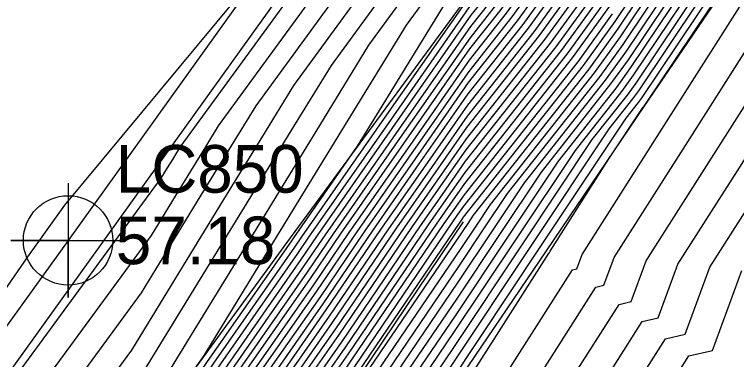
# Model space of a CAD drawing. Extents: x 2188792 to 2191981, y 386090 to 389710.
# Drawn here: x 2190577.51 to 2190615.37, y 388205.13 to 388223.23 of the extents above; entities that cross this region are included whole.
import ezdxf

# ---------------------------------------------------------------- set-up
doc = ezdxf.new("R2010")
doc.units = 0
for name, color, linetype in [('DTM Contours Major', 7, 'Continuous'), ('DTM Contours Minor', 7, 'Continuous'), ('Exist Roads EOP', 7, 'Continuous'), ('Exist Roads EOT', 7, 'Continuous'), ('Exist Roads EOT Cogo Elevation', 7, 'Continuous'), ('Exist Roads EOT Cogo Number', 7, 'Continuous'), ('Exist Roads EOT Cogo Point CELL', 7, 'Continuous'), ('PH Exist DTM Breakline', 7, 'Continuous')]:
    doc.layers.add(name, color=color, linetype=linetype)

msp = doc.modelspace()

# ---------------------------------------------------------------- linework, layer by layer
at = {"layer": 'DTM Contours Major'}
for points in [[(2190571.653, 388196.187), (2190585.202, 388214.64), (2190585.534, 388215.182), (2190585.81, 388215.632), (2190586.042, 388216.011), (2190586.241, 388216.336), (2190602.803, 388239.038), (2190603.17, 388239.542), (2190603.544, 388240.054), (2190603.924, 388240.575), (2190615.818, 388257.37), (2190616.206, 388257.795), (2190616.651, 388258.283), (2190617.167, 388258.849), (2190633.132, 388281.478)], [(2190577.069, 388192.573), (2190581.68, 388198.335), (2190582.627, 388199.624), (2190586.931, 388206.653), (2190590.505, 388212.487), (2190593.518, 388217.408), (2190596.094, 388221.614), (2190601.967, 388229.665), (2190605.143, 388234.018), (2190608.371, 388238.444), (2190611.653, 388242.943), (2190615.662, 388248.603), (2190619.483, 388252.791), (2190623.87, 388257.6), (2190628.96, 388263.179)], [(2190575.046, 388185.299), (2190578.77, 388190.509), (2190579.517, 388191.672), (2190583.175, 388196.8), (2190583.97, 388198.036), (2190587.726, 388203.428), (2190588.704, 388204.871), (2190592.539, 388210.371), (2190593.399, 388211.64), (2190597.316, 388217.253), (2190601.457, 388223.189), (2190602.157, 388224.075), (2190606.52, 388230.122), (2190606.895, 388230.684), (2190611.251, 388236.723), (2190611.661, 388237.301), (2190616.011, 388243.332), (2190616.429, 388243.921), (2190621.338, 388249.896), (2190621.835, 388250.595), (2190626.669, 388256.493), (2190627.241, 388257.298), (2190632.004, 388263.123)], [(2190577.034, 388184.985), (2190579.691, 388188.703), (2190581.334, 388191.262), (2190583.977, 388194.967), (2190585.632, 388197.537), (2190588.376, 388201.478), (2190590.568, 388204.709), (2190593.364, 388208.721), (2190595.477, 388211.836), (2190598.329, 388215.923), (2190601.345, 388220.246), (2190603.599, 388223.099), (2190607.211, 388228.106), (2190608.394, 388229.877), (2190612.006, 388234.883), (2190613.274, 388236.669), (2190616.884, 388241.675), (2190618.153, 388243.463), (2190622.232, 388248.427), (2190623.562, 388250.299), (2190627.583, 388255.206), (2190628.971, 388257.158), (2190632.937, 388262.009)], [(2190576.07, 388180.456), (2190579.021, 388184.672), (2190580.612, 388186.897), (2190583.151, 388190.852), (2190584.778, 388193.133), (2190587.293, 388197.039), (2190589.026, 388199.527), (2190592.431, 388204.547), (2190594.19, 388207.071), (2190597.554, 388212.031), (2190599.342, 388214.593), (2190601.232, 388217.303), (2190605.04, 388222.122), (2190607.901, 388226.089), (2190609.894, 388229.069), (2190612.76, 388233.043), (2190614.886, 388236.038), (2190617.756, 388240.018), (2190619.877, 388243.005), (2190623.125, 388246.959), (2190625.289, 388250.004), (2190628.497, 388253.918), (2190630.7, 388257.018), (2190633.87, 388260.895)], [(2190577.503, 388175.621), (2190578.567, 388177.279), (2190582.001, 388182.174), (2190583.062, 388183.821), (2190586.134, 388188.677), (2190586.981, 388189.995), (2190590.235, 388195.144), (2190590.861, 388196.117), (2190595.525, 388202.979), (2190596.287, 388204.124), (2190600.924, 388210.948), (2190601.71, 388212.127), (2190602.469, 388213.268), (2190607.922, 388220.169), (2190609.283, 388222.056), (2190612.892, 388227.454)], [(2190576.537, 388169.922), (2190577.623, 388171.468), (2190580.85, 388176.496), (2190582.031, 388178.179), (2190585.178, 388183.068), (2190586.311, 388184.86), (2190589.292, 388189.494), (2190590.568, 388191.514), (2190593.376, 388195.88), (2190595.306, 388198.72), (2190598.579, 388203.636), (2190600.554, 388206.542), (2190603.79, 388211.401), (2190606.918, 388216.098), (2190609.364, 388219.193), (2190609.974, 388220.039), (2190614.391, 388226.647)], [(2190611.935, 388161.01), (2190615.435, 388166.396), (2190618.731, 388171.468), (2190619.183, 388172.351), (2190621.455, 388178.78), (2190621.796, 388179.682), (2190622.137, 388180.584), (2190622.147, 388184.79), (2190617.562, 388183.071), (2190611.813, 388180.217), (2190611.496, 388178.901), (2190608.4, 388176.474), (2190604.168, 388182.987), (2190604.896, 388185.655), (2190598.447, 388194.266), (2190598.375, 388194.997), (2190602.421, 388201.529), (2190602.388, 388202.947), (2190606.766, 388209.832), (2190606.992, 388209.884), (2190607.273, 388210.648), (2190611.695, 388217.6), (2190616.262, 388224.778)], [(2190576.981, 388178.605), (2190581.009, 388184.358), (2190581.533, 388185.092), (2190584.968, 388190.442), (2190585.58, 388191.299), (2190588.955, 388196.541), (2190589.676, 388197.576), (2190594.294, 388204.385), (2190595.016, 388205.421), (2190599.631, 388212.227), (2190600.355, 388213.264), (2190601.119, 388214.359), (2190606.481, 388221.146), (2190608.592, 388224.072)], [(2190620.553, 388188.949), (2190614.328, 388186.616), (2190612.421, 388185.669), (2190609.669, 388189.344), (2190609.352, 388192.563), (2190610.717, 388194.767), (2190610.553, 388201.676), (2190612.868, 388205.316), (2190614.108, 388205.602), (2190615.65, 388209.798)]]:
    msp.add_lwpolyline(points, dxfattribs=at)
at = {"layer": 'DTM Contours Minor'}
for points in [[(2190573.659, 388196.617), (2190584.687, 388211.637), (2190585.814, 388213.476), (2190586.749, 388215.003), (2190587.537, 388216.291), (2190588.211, 388217.391), (2190602.636, 388237.164), (2190603.565, 388238.437), (2190604.509, 388239.732), (2190605.47, 388241.049), (2190615.787, 388255.617), (2190616.861, 388256.794), (2190618.095, 388258.146), (2190619.526, 388259.715), (2190632.818, 388278.554)], [(2190562.702, 388188.041), (2190578.208, 388210.517), (2190580.145, 388213.222), (2190591.136, 388226.477), (2190593.044, 388229.037), (2190593.985, 388230.281), (2190607.804, 388248.727), (2190612.482, 388255.415), (2190622.717, 388270.095)], [(2190573.854, 388185.487), (2190578.217, 388191.592), (2190578.426, 388191.918), (2190582.694, 388197.901), (2190582.973, 388198.335), (2190587.336, 388204.599), (2190587.586, 388204.968), (2190592.043, 388211.361), (2190592.153, 388211.523), (2190595.498, 388216.317), (2190596.509, 388217.967), (2190600.035, 388223.726), (2190601.633, 388225.916), (2190605.932, 388231.809), (2190610.302, 388237.799), (2190614.745, 388243.89), (2190615.599, 388245.096), (2190620.793, 388250.79), (2190620.989, 388251.004), (2190626.121, 388257.266), (2190626.203, 388257.382), (2190631.444, 388263.792)], [(2190574.251, 388185.425), (2190578.401, 388191.231), (2190578.79, 388191.836), (2190582.854, 388197.534), (2190583.305, 388198.235), (2190587.466, 388204.208), (2190587.959, 388204.935), (2190592.208, 388211.031), (2190592.568, 388211.562), (2190596.911, 388217.785), (2190601.502, 388224.366), (2190601.581, 388224.465), (2190606.244, 388230.929), (2190606.296, 388231.007), (2190610.949, 388237.459), (2190611.016, 388237.553), (2190615.662, 388243.995), (2190615.74, 388244.105), (2190620.981, 388250.483), (2190621.144, 388250.713), (2190626.304, 388257.008), (2190626.549, 388257.354), (2190631.63, 388263.569)], [(2190576.347, 388189.595), (2190578.033, 388191.953), (2190578.063, 388192), (2190582.533, 388198.267), (2190582.641, 388198.434), (2190587.206, 388204.989), (2190587.214, 388205), (2190587.456, 388205.347), (2190591.444, 388211.859), (2190595.013, 388217.688), (2190598.065, 388222.67), (2190601.8, 388227.79), (2190605.537, 388232.913), (2190609.336, 388238.121), (2190613.199, 388243.417), (2190615.63, 388246.85), (2190620.138, 388251.79), (2190625.314, 388257.464), (2190630.97, 388263.663)], [(2190574.649, 388185.362), (2190578.585, 388190.87), (2190579.153, 388191.754), (2190583.014, 388197.167), (2190583.638, 388198.135), (2190587.596, 388203.818), (2190588.332, 388204.903), (2190592.373, 388210.701), (2190592.984, 388211.601), (2190597.113, 388217.519), (2190601.48, 388223.777), (2190601.869, 388224.27), (2190606.382, 388230.526), (2190606.596, 388230.845), (2190611.1, 388237.091), (2190611.339, 388237.427), (2190615.837, 388243.663), (2190616.085, 388244.013), (2190621.159, 388250.189), (2190621.49, 388250.654), (2190626.486, 388256.751), (2190626.895, 388257.326), (2190631.817, 388263.346)], [(2190575.444, 388185.236), (2190578.954, 388190.147), (2190579.88, 388191.59), (2190583.335, 388196.434), (2190584.302, 388197.936), (2190587.856, 388203.038), (2190589.077, 388204.838), (2190592.704, 388210.041), (2190593.815, 388211.679), (2190597.518, 388216.987), (2190601.435, 388222.6), (2190602.446, 388223.88), (2190606.658, 388229.719), (2190607.195, 388230.522), (2190611.402, 388236.355), (2190611.984, 388237.175), (2190616.186, 388243.001), (2190616.774, 388243.83), (2190621.517, 388249.602), (2190622.18, 388250.536), (2190626.852, 388256.236), (2190627.587, 388257.27), (2190632.19, 388262.9)], [(2190575.841, 388185.174), (2190579.138, 388189.786), (2190580.244, 388191.508), (2190583.496, 388196.067), (2190584.635, 388197.836), (2190587.986, 388202.648), (2190589.45, 388204.806), (2190592.869, 388209.711), (2190594.23, 388211.718), (2190597.721, 388216.721), (2190601.412, 388222.012), (2190602.734, 388223.684), (2190606.796, 388229.316), (2190607.495, 388230.361), (2190611.553, 388235.987), (2190612.306, 388237.048), (2190616.36, 388242.669), (2190617.119, 388243.738), (2190621.696, 388249.308), (2190622.526, 388250.477), (2190627.035, 388255.978), (2190627.933, 388257.242), (2190632.377, 388262.678)], [(2190576.239, 388185.111), (2190579.322, 388189.425), (2190580.607, 388191.426), (2190583.656, 388195.7), (2190584.967, 388197.737), (2190588.116, 388202.258), (2190589.822, 388204.774), (2190593.034, 388209.381), (2190594.646, 388211.758), (2190597.924, 388216.455), (2190601.39, 388221.423), (2190603.022, 388223.489), (2190606.934, 388228.912), (2190607.795, 388230.199), (2190611.704, 388235.619), (2190612.629, 388236.922), (2190616.535, 388242.338), (2190617.464, 388243.646), (2190621.874, 388249.015), (2190622.871, 388250.418), (2190627.217, 388255.721), (2190628.279, 388257.214), (2190632.564, 388262.455)], [(2190575.946, 388193.246), (2190579.675, 388197.906), (2190583.142, 388202.627), (2190586.652, 388208.359), (2190589.566, 388213.116), (2190592.023, 388217.129), (2190594.123, 388220.559), (2190602.134, 388231.54), (2190604.748, 388235.123), (2190607.405, 388238.766), (2190610.107, 388242.469), (2190615.693, 388250.357), (2190618.827, 388253.792), (2190622.426, 388257.737), (2190626.601, 388262.313)], [(2190576.636, 388185.048), (2190579.507, 388189.064), (2190580.971, 388191.344), (2190583.816, 388195.333), (2190585.299, 388197.637), (2190588.246, 388201.868), (2190590.195, 388204.741), (2190593.199, 388209.051), (2190595.061, 388211.797), (2190598.126, 388216.189), (2190601.367, 388220.834), (2190603.31, 388223.294), (2190607.073, 388228.509), (2190608.095, 388230.038), (2190611.855, 388235.251), (2190612.951, 388236.796), (2190616.709, 388242.006), (2190617.808, 388243.555), (2190622.053, 388248.721), (2190623.216, 388250.359), (2190627.4, 388255.463), (2190628.625, 388257.186), (2190632.75, 388262.232)], [(2190577.431, 388184.923), (2190579.875, 388188.342), (2190581.697, 388191.18), (2190584.137, 388194.6), (2190585.964, 388197.438), (2190588.506, 388201.088), (2190590.94, 388204.676), (2190593.53, 388208.391), (2190595.892, 388211.875), (2190598.531, 388215.657), (2190601.322, 388219.657), (2190603.887, 388222.903), (2190607.349, 388227.702), (2190608.694, 388229.715), (2190612.156, 388234.515), (2190613.596, 388236.543), (2190617.058, 388241.344), (2190618.498, 388243.372), (2190622.411, 388248.134), (2190623.907, 388250.24), (2190627.766, 388254.948), (2190629.317, 388257.13), (2190633.123, 388261.786)], [(2190574.823, 388193.919), (2190577.669, 388197.476), (2190583.657, 388205.63), (2190586.372, 388210.064), (2190588.627, 388213.745), (2190590.528, 388216.849), (2190592.153, 388219.503), (2190602.301, 388233.414), (2190604.354, 388236.228), (2190606.44, 388239.088), (2190608.561, 388241.996), (2190615.724, 388252.11), (2190618.172, 388254.793), (2190620.982, 388257.873), (2190624.243, 388261.447)], [(2190575.523, 388181.566), (2190577.829, 388184.86), (2190580.059, 388187.981), (2190582.061, 388191.098), (2190584.297, 388194.233), (2190586.296, 388197.338), (2190588.636, 388200.697), (2190591.313, 388204.644), (2190593.695, 388208.061), (2190596.308, 388211.914), (2190598.734, 388215.391), (2190601.3, 388219.068), (2190604.175, 388222.708), (2190607.487, 388227.299), (2190608.994, 388229.554), (2190612.307, 388234.147), (2190613.918, 388236.417), (2190617.233, 388241.012), (2190618.843, 388243.28), (2190622.589, 388247.84), (2190624.252, 388250.181), (2190627.949, 388254.691), (2190629.663, 388257.102), (2190633.31, 388261.564)], [(2190575.705, 388181.196), (2190578.226, 388184.797), (2190580.244, 388187.62), (2190582.424, 388191.016), (2190584.458, 388193.866), (2190586.629, 388197.238), (2190588.766, 388200.307), (2190591.685, 388204.612), (2190593.86, 388207.731), (2190596.723, 388211.953), (2190598.937, 388215.125), (2190601.277, 388218.48), (2190604.463, 388222.513), (2190607.625, 388226.896), (2190609.294, 388229.392), (2190612.458, 388233.779), (2190614.241, 388236.29), (2190617.407, 388240.681), (2190619.187, 388243.188), (2190622.768, 388247.546), (2190624.598, 388250.122), (2190628.131, 388254.433), (2190630.009, 388257.074), (2190633.497, 388261.341)], [(2190575.887, 388180.826), (2190578.624, 388184.734), (2190580.428, 388187.258), (2190582.788, 388190.934), (2190584.618, 388193.5), (2190586.961, 388197.139), (2190588.896, 388199.917), (2190592.058, 388204.579), (2190594.025, 388207.401), (2190597.139, 388211.992), (2190599.139, 388214.859), (2190601.254, 388217.891), (2190604.752, 388222.317), (2190607.763, 388226.492), (2190609.594, 388229.231), (2190612.609, 388233.411), (2190614.563, 388236.164), (2190617.582, 388240.349), (2190619.532, 388243.097), (2190622.947, 388247.253), (2190624.943, 388250.063), (2190628.314, 388254.176), (2190630.355, 388257.046), (2190633.683, 388261.118)], [(2190575.664, 388197.046), (2190584.172, 388208.633), (2190586.093, 388211.77), (2190587.688, 388214.374), (2190589.033, 388216.57), (2190590.182, 388218.447), (2190602.468, 388235.289), (2190603.959, 388237.333), (2190605.475, 388239.41), (2190607.015, 388241.522), (2190615.755, 388253.863), (2190617.516, 388255.793), (2190619.538, 388258.01), (2190621.884, 388260.581)], [(2190576.252, 388180.085), (2190579.419, 388184.609), (2190580.796, 388186.536), (2190583.515, 388190.77), (2190584.939, 388192.766), (2190587.626, 388196.939), (2190589.156, 388199.137), (2190592.803, 388204.515), (2190594.356, 388206.741), (2190597.97, 388212.071), (2190599.544, 388214.327), (2190601.209, 388216.714), (2190605.328, 388221.927), (2190608.04, 388225.686), (2190610.193, 388228.908), (2190612.911, 388232.675), (2190615.208, 388235.912), (2190617.931, 388239.687), (2190620.222, 388242.913), (2190623.304, 388246.665), (2190625.634, 388249.945), (2190628.68, 388253.661), (2190631.046, 388256.99), (2190634.057, 388260.672)], [(2190576.434, 388179.715), (2190579.816, 388184.546), (2190580.981, 388186.175), (2190583.878, 388190.688), (2190585.099, 388192.4), (2190587.958, 388196.84), (2190589.286, 388198.747), (2190593.176, 388204.482), (2190594.521, 388206.411), (2190598.385, 388212.11), (2190599.747, 388214.061), (2190601.187, 388216.125), (2190605.616, 388221.732), (2190608.178, 388225.282), (2190610.493, 388228.746), (2190613.062, 388232.307), (2190615.531, 388235.785), (2190618.105, 388239.355), (2190620.566, 388242.822), (2190623.483, 388246.372), (2190625.979, 388249.885), (2190628.862, 388253.403), (2190631.392, 388256.962), (2190634.243, 388260.449)], [(2190577.455, 388177.283), (2190577.654, 388177.592), (2190581.99, 388183.771), (2190582.215, 388184.122), (2190585.972, 388190.061), (2190586.059, 388190.196), (2190586.061, 388190.199), (2190589.952, 388196.242), (2190590.066, 388196.406), (2190595.412, 388204.288), (2190595.512, 388204.431), (2190600.878, 388212.344), (2190600.962, 388212.466), (2190601.052, 388212.594), (2190607.346, 388220.56), (2190609.007, 388222.862), (2190612.292, 388227.777)], [(2190577.479, 388176.452), (2190578.111, 388177.436), (2190581.995, 388182.973), (2190582.638, 388183.972), (2190586.098, 388189.441), (2190586.519, 388190.095), (2190590.169, 388195.87), (2190590.358, 388196.165), (2190595.569, 388203.831), (2190595.829, 388204.222), (2190600.998, 388211.829), (2190601.294, 388212.272), (2190601.579, 388212.701), (2190607.634, 388220.365), (2190609.145, 388222.459), (2190612.592, 388227.616)], [(2190574.566, 388170.574), (2190577.527, 388174.791), (2190579.024, 388177.123), (2190582.007, 388181.375), (2190583.485, 388183.67), (2190586.169, 388187.914), (2190587.444, 388189.895), (2190590.302, 388194.418), (2190591.364, 388196.07), (2190595.481, 388202.127), (2190596.746, 388204.027), (2190600.85, 388210.067), (2190602.126, 388211.982), (2190603.359, 388213.834), (2190608.211, 388219.974), (2190609.421, 388221.652), (2190613.192, 388227.293)], [(2190575.059, 388170.411), (2190577.551, 388173.96), (2190579.48, 388176.966), (2190582.013, 388180.576), (2190583.908, 388183.52), (2190586.205, 388187.15), (2190587.906, 388189.795), (2190590.368, 388193.692), (2190591.867, 388196.022), (2190595.437, 388201.275), (2190597.204, 388203.929), (2190600.776, 388209.185), (2190602.542, 388211.837), (2190604.249, 388214.4), (2190608.499, 388219.779), (2190609.559, 388221.249), (2190613.492, 388227.131)], [(2190575.552, 388170.248), (2190577.575, 388173.129), (2190579.937, 388176.809), (2190582.019, 388179.777), (2190584.331, 388183.369), (2190586.24, 388186.387), (2190588.368, 388189.694), (2190590.435, 388192.966), (2190592.37, 388195.975), (2190595.394, 388200.424), (2190597.662, 388203.832), (2190600.702, 388208.304), (2190602.958, 388211.692), (2190605.139, 388214.966), (2190608.787, 388219.584), (2190609.697, 388220.845), (2190613.791, 388226.97)], [(2190576.044, 388170.085), (2190577.599, 388172.299), (2190580.394, 388176.653), (2190582.025, 388178.978), (2190584.754, 388183.219), (2190586.276, 388185.623), (2190588.83, 388189.594), (2190590.502, 388192.24), (2190592.873, 388195.927), (2190595.35, 388199.572), (2190598.121, 388203.734), (2190600.628, 388207.423), (2190603.374, 388211.546), (2190606.029, 388215.532), (2190609.075, 388219.388), (2190609.835, 388220.442), (2190614.091, 388226.808)], [(2190577.03, 388169.758), (2190577.647, 388170.637), (2190581.307, 388176.34), (2190582.037, 388177.38), (2190585.601, 388182.918), (2190586.347, 388184.097), (2190589.754, 388189.393), (2190590.635, 388190.787), (2190593.878, 388195.832), (2190595.262, 388197.868), (2190599.038, 388203.539), (2190600.48, 388205.661), (2190604.206, 388211.256), (2190607.808, 388216.665), (2190609.652, 388218.998), (2190610.112, 388219.635), (2190614.691, 388226.486)], [(2190572.461, 388163.043), (2190577.522, 388169.595), (2190577.671, 388169.807), (2190581.763, 388176.183), (2190582.043, 388176.581), (2190586.024, 388182.767), (2190586.382, 388183.333), (2190590.216, 388189.293), (2190590.702, 388190.061), (2190594.381, 388195.785), (2190595.219, 388197.016), (2190599.496, 388203.441), (2190600.406, 388204.78), (2190604.622, 388211.111), (2190608.698, 388217.231), (2190609.94, 388218.803), (2190610.25, 388219.232), (2190614.991, 388226.324)], [(2190575.147, 388162.15), (2190580.802, 388167.209), (2190579.597, 388169.647), (2190582.79, 388175.548), (2190586.489, 388182.382), (2190587.95, 388181.732), (2190587.507, 388184.262), (2190590.678, 388189.193), (2190590.768, 388189.335), (2190594.884, 388195.737), (2190595.175, 388196.165), (2190599.954, 388203.344), (2190600.332, 388203.899), (2190605.038, 388210.966), (2190609.588, 388217.797), (2190610.228, 388218.607), (2190610.388, 388218.829), (2190615.29, 388226.163)], [(2190618.209, 388182.362), (2190613.887, 388180.217), (2190613.171, 388177.245), (2190606.176, 388171.76), (2190596.616, 388186.476), (2190598.26, 388192.503), (2190596.203, 388195.251), (2190596.18, 388195.484), (2190600.762, 388202.881), (2190600.755, 388203.201), (2190605.546, 388210.735), (2190605.569, 388210.74), (2190605.597, 388210.818), (2190608.682, 388215.667), (2190610.478, 388218.363), (2190610.517, 388218.412), (2190610.526, 388218.425), (2190615.59, 388226.001)], [(2190612.472, 388161.046), (2190615.841, 388166.231), (2190619.013, 388171.113), (2190619.588, 388172.234), (2190621.775, 388178.423), (2190622.201, 388179.549), (2190622.627, 388180.675), (2190622.638, 388185.925), (2190616.915, 388183.78), (2190610.276, 388180.484), (2190600.692, 388193.282), (2190600.571, 388194.51), (2190604.08, 388200.176), (2190604.021, 388202.693), (2190607.986, 388208.928), (2190608.415, 388209.027), (2190608.948, 388210.478), (2190612.935, 388216.745), (2190617.052, 388223.216), (2190617.86, 388225.094)], [(2190576.616, 388179.345), (2190580.214, 388184.483), (2190581.165, 388185.814), (2190584.241, 388190.606), (2190585.259, 388192.033), (2190588.29, 388196.74), (2190589.416, 388198.357), (2190593.549, 388204.45), (2190594.686, 388206.081), (2190598.8, 388212.149), (2190599.949, 388213.795), (2190601.164, 388215.537), (2190605.905, 388221.536), (2190608.316, 388224.879)], [(2190613.009, 388161.083), (2190616.247, 388166.066), (2190619.296, 388170.758), (2190619.993, 388172.118), (2190622.095, 388178.066), (2190622.605, 388179.416), (2190623.116, 388180.766), (2190623.13, 388187.061), (2190616.268, 388184.489), (2190610.812, 388181.78), (2190602.936, 388192.298), (2190602.766, 388194.024), (2190605.739, 388198.824), (2190605.654, 388202.438), (2190609.207, 388208.025), (2190609.838, 388208.171), (2190610.624, 388210.308), (2190614.175, 388215.89), (2190617.842, 388221.654), (2190619.11, 388224.6)], [(2190576.799, 388178.975), (2190580.611, 388184.421), (2190581.349, 388185.453), (2190584.605, 388190.524), (2190585.42, 388191.666), (2190588.622, 388196.64), (2190589.546, 388197.967), (2190593.921, 388204.418), (2190594.851, 388205.751), (2190599.216, 388212.188), (2190600.152, 388213.53), (2190601.142, 388214.948), (2190606.193, 388221.341), (2190608.454, 388224.476)], [(2190613.546, 388161.119), (2190616.653, 388165.901), (2190619.578, 388170.403), (2190620.398, 388172.002), (2190622.415, 388177.709), (2190623.01, 388179.283), (2190623.605, 388180.857), (2190623.622, 388188.197), (2190615.621, 388185.198), (2190611.348, 388183.076), (2190605.18, 388191.313), (2190604.961, 388193.537), (2190607.399, 388197.471), (2190607.287, 388202.184), (2190610.427, 388207.122), (2190611.261, 388207.315), (2190612.299, 388210.138), (2190615.415, 388215.036), (2190618.632, 388220.093), (2190620.36, 388224.107)], [(2190577.163, 388178.235), (2190581.406, 388184.295), (2190581.718, 388184.731), (2190585.332, 388190.36), (2190585.74, 388190.933), (2190589.287, 388196.441), (2190589.806, 388197.186), (2190594.667, 388204.353), (2190595.181, 388205.091), (2190600.047, 388212.266), (2190600.557, 388212.998), (2190601.097, 388213.771), (2190606.769, 388220.951), (2190608.73, 388223.669)], [(2190614.083, 388161.156), (2190617.059, 388165.735), (2190619.861, 388170.048), (2190620.803, 388171.886), (2190622.734, 388177.352), (2190623.415, 388179.15), (2190624.095, 388180.948), (2190624.114, 388189.332), (2190614.974, 388185.907), (2190611.885, 388184.373), (2190607.424, 388190.329), (2190607.157, 388193.05), (2190609.058, 388196.119), (2190608.92, 388201.93), (2190611.647, 388206.219), (2190612.684, 388206.458), (2190613.975, 388209.968), (2190616.655, 388214.181), (2190619.422, 388218.531), (2190621.61, 388223.613)], [(2190577.346, 388177.864), (2190581.804, 388184.232), (2190581.902, 388184.369), (2190585.695, 388190.278), (2190585.901, 388190.566), (2190589.619, 388196.341), (2190589.936, 388196.796), (2190595.039, 388204.321), (2190595.347, 388204.761), (2190600.462, 388212.305), (2190600.76, 388212.732), (2190601.074, 388213.182), (2190607.058, 388220.755), (2190608.868, 388223.266)]]:
    msp.add_lwpolyline(points, dxfattribs=at)
at = {"layer": 'Exist Roads EOP'}
msp.add_lwpolyline([(2191134.602, 388861.742), (2191096.259, 388823.8), (2191059.297, 388787.244), (2191021.316, 388749.148), (2190986.543, 388714.398), (2190949.487, 388676.464), (2190915.386, 388640.384), (2190880.06, 388601.534), (2190847.373, 388563.892), (2190814.156, 388524.043), (2190784.01, 388486.17), (2190753.438, 388446.547), (2190720.707, 388403.308), (2190691.569, 388363.271), (2190662.389, 388323.233), (2190633.272, 388282.773), (2190602.912, 388240.265), (2190571.201, 388196.09), (2190539.16, 388151.522), (2190509, 388109.198), (2190478.709, 388067.021), (2190448.893, 388024.678), (2190418.629, 387982.769)], dxfattribs=at)
at = {"layer": 'Exist Roads EOT'}
msp.add_lwpolyline([(2190928.044, 388656.144), (2190892.581, 388617.901), (2190858.144, 388578.56), (2190824.348, 388538.22), (2190795.065, 388501.961), (2190763.61, 388461.827), (2190731.812, 388420.195), (2190701.338, 388378.609), (2190671.384, 388337.618), (2190641.373, 388296.321), (2190610.834, 388253.969), (2190580.32, 388211.382), (2190550.521, 388169.982), (2190519.765, 388127.197), (2190491.337, 388087.267), (2190459.805, 388043.503), (2190428.552, 388000.405)], dxfattribs=at)
at = {"layer": 'Exist Roads EOT Cogo Point CELL'}
msp.add_lwpolyline([(2190580.32, 388214.382), (2190580.32, 388208.382), (2190580.32, 388211.382), (2190577.32, 388211.382), (2190583.32, 388211.382)], dxfattribs=at)
msp.add_circle((2190580.32, 388211.382), 2.344, dxfattribs=at)
at = {"layer": 'PH Exist DTM Breakline'}
for points in [[(2190631.252, 388264.021), (2190626.029, 388257.396), (2190620.805, 388250.771), (2190615.582, 388244.147), (2190610.891, 388237.603), (2190606.199, 388231.059), (2190601.508, 388224.515), (2190596.739, 388218.01), (2190591.971, 388211.506), (2190587.202, 388205.001), (2190582.433, 388198.496), (2190578.001, 388192.014), (2190573.569, 388185.532)], [(2190572.431, 388162.5), (2190577.679, 388169.544), (2190582.047, 388176.086), (2190586.415, 388182.628), (2190590.783, 388189.17), (2190595.152, 388195.712), (2190600.279, 388203.274), (2190605.407, 388210.837), (2190610.535, 388218.4), (2190615.663, 388225.962), (2190621.143, 388233.587), (2190626.623, 388241.212), (2190632.103, 388248.837), (2190637.583, 388256.462), (2190642.901, 388263.267)], [(2190601.043, 388212.36), (2190595.591, 388204.273), (2190590.14, 388196.185), (2190586.063, 388190.195), (2190581.986, 388184.204), (2190577.444, 388177.664)]]:
    msp.add_lwpolyline(points, dxfattribs=at)

# ---------------------------------------------------------------- texts
at = {"layer": 'Exist Roads EOT Cogo Elevation'}
msp.add_text('57.18', height=2.5, dxfattribs=at).set_placement((2190582.82, 388210.132))
at = {"layer": 'Exist Roads EOT Cogo Number'}
msp.add_text('LC850', height=2.5, dxfattribs=at).set_placement((2190582.82, 388213.882))

doc.saveas('drawing.dxf')
